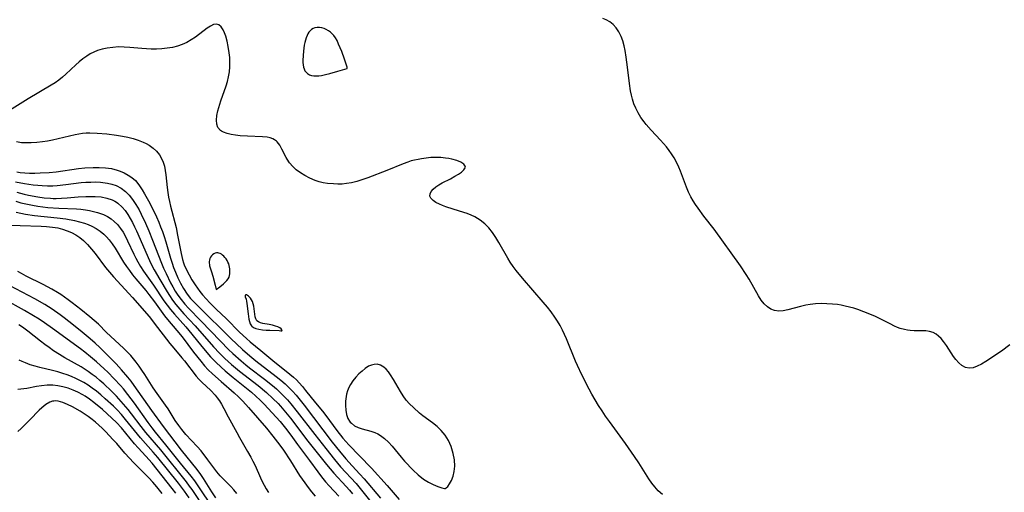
# Model space of a CAD drawing. Header units: inches. Extents: x 1073367 to 1082519, y 1569854 to 1574957.
# Tile 311 of 565: x 1080388 to 1080689, y 1572244 to 1572388. Entities that reach past the tile are written whole.
import ezdxf

# ---------------------------------------------------------------- set-up
doc = ezdxf.new("R2010")
doc.units = ezdxf.units.IN
doc.header["$MEASUREMENT"] = 0
doc.layers.add('CGG_CurvaNivelLidar_v1', color=7, linetype='Continuous', lineweight=30, true_color=0x008008)

msp = doc.modelspace()

# ---------------------------------------------------------------- linework, layer by layer
at = {"layer": 'CGG_CurvaNivelLidar_v1'}
for points in [[(1080691.0397, 1572288.7116, 74.5), (1080688.4468, 1572286.8164, 74.5), (1080683.659, 1572283.593, 74.5), (1080682.3249, 1572282.8017, 74.5), (1080681.0247, 1572282.163, 74.5), (1080679.8106, 1572281.7494, 74.5), (1080678.6329, 1572281.616, 74.5), (1080677.4662, 1572281.8433, 74.5), (1080676.3655, 1572282.4064, 74.5), (1080675.3938, 1572283.2139, 74.5), (1080674.4974, 1572284.2182, 74.5), (1080673.8065, 1572285.1467, 74.5), (1080671.623, 1572288.4895, 74.5), (1080670.7244, 1572289.7661, 74.5), (1080670.0093, 1572290.6451, 74.5), (1080669.2431, 1572291.4217, 74.5), (1080668.5213, 1572291.9882, 74.5), (1080667.5851, 1572292.498, 74.5), (1080666.4889, 1572292.8335, 74.5), (1080665.3021, 1572292.9966, 74.5), (1080664.0612, 1572293.0475, 74.5), (1080661.7558, 1572293.061, 74.5), (1080660.5735, 1572293.1238, 74.5), (1080659.7226, 1572293.2247, 74.5), (1080658.8704, 1572293.383, 74.5), (1080657.5102, 1572293.767, 74.5), (1080656.6501, 1572294.0878, 74.5), (1080655.7937, 1572294.4552, 74.5), (1080654.4052, 1572295.1217, 74.5), (1080651.5887, 1572296.5753, 74.5), (1080649.9311, 1572297.3909, 74.5), (1080648.2307, 1572298.1529, 74.5), (1080646.4267, 1572298.8631, 74.5), (1080644.5887, 1572299.5022, 74.5), (1080643.2942, 1572299.9104, 74.5), (1080641.9899, 1572300.2827, 74.5), (1080640.6761, 1572300.6104, 74.5), (1080639.5093, 1572300.8547, 74.5), (1080638.3359, 1572301.0507, 74.5), (1080636.8044, 1572301.2272, 74.5), (1080635.0812, 1572301.329, 74.5), (1080633.362, 1572301.3364, 74.5), (1080631.656, 1572301.2508, 74.5), (1080629.974, 1572301.0681, 74.5), (1080628.7194, 1572300.8585, 74.5), (1080627.0584, 1572300.4804, 74.5), (1080623.1563, 1572299.4482, 74.5), (1080621.7472, 1572299.18, 74.5), (1080620.4013, 1572299.0835, 74.5), (1080619.1337, 1572299.2376, 74.5), (1080617.9925, 1572299.6876, 74.5), (1080616.9374, 1572300.3978, 74.5), (1080615.967, 1572301.3186, 74.5), (1080615.0497, 1572302.4514, 74.5), (1080614.2036, 1572303.7216, 74.5), (1080611.3219, 1572308.7864, 74.5), (1080610.4466, 1572310.2207, 74.5), (1080608.6664, 1572312.9475, 74.5), (1080600.635, 1572324.111, 74.5), (1080597.5218, 1572328.1357, 74.5), (1080595.74, 1572330.5261, 74.5), (1080594.9554, 1572331.6745, 74.5), (1080594.2203, 1572332.8472, 74.5), (1080593.5478, 1572334.0509, 74.5), (1080592.8618, 1572335.4812, 74.5), (1080592.2521, 1572336.9478, 74.5), (1080590.4125, 1572341.8758, 74.5), (1080589.8778, 1572343.1358, 74.5), (1080589.15, 1572344.6333, 74.5), (1080588.4309, 1572345.9151, 74.5), (1080587.6413, 1572347.1571, 74.5), (1080586.8688, 1572348.2451, 74.5), (1080586.049, 1572349.3019, 74.5), (1080585.1898, 1572350.3308, 74.5), (1080584.2428, 1572351.3972, 74.5), (1080581.3943, 1572354.4577, 74.5), (1080579.8712, 1572356.1822, 74.5), (1080579.2591, 1572356.9414, 74.5), (1080578.2921, 1572358.2878, 74.5), (1080577.4307, 1572359.6991, 74.5), (1080576.6875, 1572361.1745, 74.5), (1080576.1423, 1572362.5264, 74.5), (1080575.696, 1572363.9218, 74.5), (1080575.3808, 1572365.1753, 74.5), (1080575.1239, 1572366.4515, 74.5), (1080574.7763, 1572368.7239, 74.5), (1080574.2086, 1572373.676, 74.5), (1080573.7996, 1572376.8046, 74.5), (1080573.4637, 1572378.7699, 74.5), (1080573.1374, 1572380.2684, 74.5), (1080572.7365, 1572381.7135, 74.5), (1080572.239, 1572383.0865, 74.5), (1080571.5639, 1572384.4718, 74.5), (1080570.7418, 1572385.7189, 74.5), (1080569.8386, 1572386.7291, 74.5), (1080568.81, 1572387.5685, 74.5), (1080567.6601, 1572388.2076, 74.5), (1080566.6006, 1572388.5725, 74.5)], [(1080584.8538, 1572242.9541, 75), (1080583.5928, 1572244.1101, 75), (1080582.566, 1572245.2397, 75), (1080581.6011, 1572246.4608, 75), (1080580.6771, 1572247.778, 75), (1080577.6115, 1572252.6453, 75), (1080576.3466, 1572254.5733, 75), (1080573.5738, 1572258.5292, 75), (1080568.6375, 1572265.2939, 75), (1080567.4983, 1572266.9105, 75), (1080566.3927, 1572268.5489, 75), (1080565.3259, 1572270.2109, 75), (1080564.3007, 1572271.9054, 75), (1080563.3229, 1572273.626, 75), (1080562.492, 1572275.1767, 75), (1080560.2396, 1572279.5695, 75), (1080558.8594, 1572282.426, 75), (1080558.2858, 1572283.7057, 75), (1080555.4871, 1572290.5641, 75), (1080554.9085, 1572291.9073, 75), (1080554.2944, 1572293.2306, 75), (1080553.5892, 1572294.6056, 75), (1080552.8246, 1572295.9459, 75), (1080551.9964, 1572297.2467, 75), (1080550.8787, 1572298.8012, 75), (1080549.6847, 1572300.3064, 75), (1080548.4412, 1572301.7803, 75), (1080542.0423, 1572309.1584, 75), (1080540.1622, 1572311.4748, 75), (1080539.2792, 1572312.6694, 75), (1080538.3484, 1572314.0595, 75), (1080537.6402, 1572315.2119, 75), (1080534.8649, 1572320.0578, 75), (1080533.9271, 1572321.6053, 75), (1080532.9297, 1572323.0882, 75), (1080531.8125, 1572324.507, 75), (1080530.567, 1572325.784, 75), (1080529.1226, 1572326.9135, 75), (1080527.5379, 1572327.8564, 75), (1080526.3832, 1572328.4025, 75), (1080525.1912, 1572328.8825, 75), (1080522.8778, 1572329.6747, 75), (1080518.6534, 1572331.0121, 75), (1080517.6569, 1572331.3765, 75), (1080516.7282, 1572331.7637, 75), (1080515.6367, 1572332.3174, 75), (1080514.7432, 1572332.9202, 75), (1080514.1068, 1572333.5734, 75), (1080513.8013, 1572334.2802, 75), (1080513.8651, 1572334.9753, 75), (1080514.2192, 1572335.6922, 75), (1080514.8108, 1572336.4039, 75), (1080515.5978, 1572337.0828, 75), (1080516.5224, 1572337.6972, 75), (1080517.5525, 1572338.2759, 75), (1080520.0694, 1572339.574, 75), (1080521.4455, 1572340.3195, 75), (1080522.5154, 1572340.962, 75), (1080523.4353, 1572341.6044, 75), (1080524.1433, 1572342.2375, 75), (1080524.5655, 1572342.8505, 75), (1080524.6379, 1572343.1071, 75), (1080524.6146, 1572343.4308, 75), (1080524.1486, 1572344.0659, 75), (1080523.2382, 1572344.6279, 75), (1080522.0046, 1572345.1197, 75), (1080520.5408, 1572345.5367, 75), (1080519.5962, 1572345.7422, 75), (1080518.6054, 1572345.9069, 75), (1080517.1053, 1572346.0549, 75), (1080515.5517, 1572346.0902, 75), (1080514.131, 1572346.0244, 75), (1080512.6967, 1572345.882, 75), (1080511.258, 1572345.6794, 75), (1080510.1757, 1572345.4921, 75), (1080509.0994, 1572345.265, 75), (1080508.0718, 1572344.9977, 75), (1080507.0559, 1572344.682, 75), (1080505.5858, 1572344.1394, 75), (1080500.5867, 1572342.0597, 75), (1080494.8021, 1572339.8374, 75), (1080492.9813, 1572339.1863, 75), (1080491.4243, 1572338.7123, 75), (1080489.8514, 1572338.3311, 75), (1080488.2652, 1572338.0647, 75), (1080486.9461, 1572337.946, 75), (1080485.6243, 1572337.9126, 75), (1080484.305, 1572337.955, 75), (1080482.4913, 1572338.1345, 75), (1080481.2256, 1572338.3567, 75), (1080479.9819, 1572338.6593, 75), (1080478.7671, 1572339.0431, 75), (1080477.1112, 1572339.7239, 75), (1080475.5381, 1572340.5442, 75), (1080474.2102, 1572341.3821, 75), (1080472.9782, 1572342.3085, 75), (1080471.865, 1572343.3221, 75), (1080470.9007, 1572344.427, 75), (1080470.66, 1572344.7566, 75), (1080469.8798, 1572346.0304, 75), (1080468.5912, 1572348.6132, 75), (1080467.9305, 1572349.7941, 75), (1080467.157, 1572350.8085, 75), (1080466.8731, 1572351.0848, 75), (1080466.3553, 1572351.4797, 75), (1080465.8492, 1572351.7572, 75), (1080464.9929, 1572352.0655, 75), (1080464.0554, 1572352.2612, 75), (1080462.6356, 1572352.4054, 75), (1080458.1042, 1572352.5782, 75), (1080455.8448, 1572352.7324, 75), (1080454.4231, 1572352.8793, 75), (1080453.0659, 1572353.0884, 75), (1080451.8077, 1572353.3858, 75), (1080450.6899, 1572353.8025, 75), (1080450.1504, 1572354.0972, 75), (1080449.7867, 1572354.3551, 75), (1080449.0412, 1572355.1981, 75), (1080448.6524, 1572356.2911, 75), (1080448.5729, 1572357.5344, 75), (1080448.7166, 1572358.9068, 75), (1080449.0288, 1572360.3691, 75), (1080449.2902, 1572361.3202, 75), (1080449.9416, 1572363.4215, 75), (1080451.5317, 1572367.9556, 75), (1080451.9341, 1572369.2955, 75), (1080452.2766, 1572370.7792, 75), (1080452.5158, 1572372.2849, 75), (1080452.6506, 1572373.8011, 75), (1080452.6803, 1572375.2373, 75), (1080452.624, 1572376.6626, 75), (1080452.4913, 1572378.0662, 75), (1080452.1881, 1572380.0115, 75), (1080451.8426, 1572381.6374, 75), (1080451.4362, 1572383.1469, 75), (1080451.068, 1572384.2264, 75), (1080450.6329, 1572385.1698, 75), (1080450.0331, 1572386.025, 75), (1080449.3342, 1572386.6087, 75), (1080448.5587, 1572386.8584, 75), (1080447.6948, 1572386.7191, 75), (1080446.7651, 1572386.2607, 75), (1080445.7619, 1572385.5862, 75), (1080442.1921, 1572382.9317, 75), (1080440.8507, 1572382.0331, 75), (1080439.4981, 1572381.2523, 75), (1080438.0725, 1572380.5915, 75), (1080436.6176, 1572380.0967, 75), (1080435.1058, 1572379.732, 75), (1080433.5521, 1572379.4767, 75), (1080431.8669, 1572379.3084, 75), (1080430.256, 1572379.236, 75), (1080428.6343, 1572379.2399, 75), (1080427.1995, 1572379.3012, 75), (1080425.7654, 1572379.4031, 75), (1080422.0878, 1572379.7423, 75), (1080420.3407, 1572379.857, 75), (1080418.6093, 1572379.8783, 75), (1080416.8642, 1572379.7683, 75), (1080415.1509, 1572379.535, 75), (1080413.6716, 1572379.2302, 75), (1080412.2383, 1572378.8, 75), (1080411.0999, 1572378.3266, 75), (1080409.9991, 1572377.7548, 75), (1080408.9335, 1572377.0995, 75), (1080407.7588, 1572376.2655, 75), (1080406.6258, 1572375.3548, 75), (1080405.6192, 1572374.4642, 75), (1080402.5669, 1572371.5882, 75), (1080401.4961, 1572370.649, 75), (1080400.3943, 1572369.7742, 75), (1080399.2493, 1572368.95, 75), (1080398.0677, 1572368.1731, 75), (1080391.0683, 1572363.9969, 75), (1080384.504, 1572359.8863, 75)], [(1080387.5152, 1572350.9643, 75), (1080389.0132, 1572350.6882, 75), (1080390.4615, 1572350.6125, 75), (1080391.9603, 1572350.6618, 75), (1080393.6526, 1572350.7793, 75), (1080395.3872, 1572350.9695, 75), (1080396.9164, 1572351.2119, 75), (1080398.4508, 1572351.5146, 75), (1080405.3473, 1572353.0497, 75), (1080407.6849, 1572353.493, 75), (1080408.7879, 1572353.6231, 75), (1080409.8935, 1572353.6479, 75), (1080412.1056, 1572353.5356, 75), (1080415.0231, 1572353.278, 75), (1080418.0511, 1572352.8927, 75), (1080419.9027, 1572352.5796, 75), (1080421.5314, 1572352.2489, 75), (1080423.1341, 1572351.857, 75), (1080424.6913, 1572351.3821, 75), (1080426.1796, 1572350.796, 75), (1080427.1264, 1572350.3262, 75), (1080428.0261, 1572349.7963, 75), (1080429.2133, 1572348.9465, 75), (1080430.2709, 1572347.9805, 75), (1080431.1661, 1572346.8879, 75), (1080431.8037, 1572345.7982, 75), (1080432.3002, 1572344.6179, 75), (1080432.6712, 1572343.3674, 75), (1080432.9311, 1572342.0725, 75), (1080433.1185, 1572340.738, 75), (1080433.542, 1572336.8384, 75), (1080433.7214, 1572335.3678, 75), (1080433.9516, 1572333.8987, 75), (1080434.2253, 1572332.5542, 75), (1080434.5443, 1572331.2131, 75), (1080436.2183, 1572324.5964, 75), (1080436.7091, 1572322.3373, 75), (1080437.7647, 1572316.6857, 75), (1080438.2177, 1572314.8512, 75), (1080438.5326, 1572313.8338, 75), (1080438.749, 1572313.223, 75), (1080439.3849, 1572311.6966, 75), (1080440.1861, 1572310.134, 75), (1080441.0858, 1572308.62, 75), (1080442.0506, 1572307.1409, 75), (1080443.5399, 1572305.0454, 75), (1080444.3391, 1572304.039, 75), (1080445.4329, 1572302.8012, 75), (1080446.5815, 1572301.6055, 75), (1080448.5239, 1572299.6995, 75), (1080451.6651, 1572296.7331, 75), (1080455.6034, 1572292.6641, 75), (1080457.7232, 1572290.6677, 75), (1080458.8395, 1572289.6987, 75), (1080462.1311, 1572287.0365, 75), (1080465.8061, 1572283.9175, 75), (1080470.9796, 1572279.7991, 75), (1080472.1334, 1572278.8182, 75), (1080473.0136, 1572277.9985, 75), (1080473.8657, 1572277.1041, 75), (1080474.8577, 1572275.9615, 75), (1080475.8253, 1572274.7769, 75), (1080478.8135, 1572271.034, 75), (1080480.9296, 1572268.4522, 75), (1080481.957, 1572267.138, 75), (1080485.3259, 1572262.4963, 75), (1080487.1637, 1572260.186, 75), (1080488.0738, 1572259.1251, 75), (1080489.0134, 1572258.0969, 75), (1080492.2633, 1572254.7863, 75), (1080495.935, 1572250.9523, 75), (1080500.7116, 1572245.7175, 75), (1080504.3995, 1572241.4387, 75)], [(1080387.6048, 1572341.6355, 74.5), (1080388.6223, 1572341.5015, 74.5), (1080390.0388, 1572341.368, 74.5), (1080391.4609, 1572341.2955, 74.5), (1080393.0681, 1572341.2832, 74.5), (1080394.679, 1572341.3297, 74.5), (1080397.4248, 1572341.5029, 74.5), (1080399.5784, 1572341.7194, 74.5), (1080406.3916, 1572342.6504, 74.5), (1080408.3175, 1572342.8581, 74.5), (1080410.8883, 1572343.0054, 74.5), (1080412.7789, 1572343.0024, 74.5), (1080414.639, 1572342.8901, 74.5), (1080416.4525, 1572342.6452, 74.5), (1080418.1982, 1572342.2323, 74.5), (1080419.1066, 1572341.9246, 74.5), (1080420.4009, 1572341.3658, 74.5), (1080421.6231, 1572340.6899, 74.5), (1080422.758, 1572339.8956, 74.5), (1080423.786, 1572338.9748, 74.5), (1080424.8948, 1572337.6568, 74.5), (1080425.8823, 1572336.1902, 74.5), (1080426.6247, 1572334.9528, 74.5), (1080427.809, 1572332.8009, 74.5), (1080428.7838, 1572330.9067, 74.5), (1080430.2619, 1572327.8607, 74.5), (1080430.9503, 1572326.3053, 74.5), (1080431.5237, 1572324.8854, 74.5), (1080432.0516, 1572323.4458, 74.5), (1080432.5712, 1572321.875, 74.5), (1080433.0519, 1572320.2913, 74.5), (1080434.4923, 1572315.283, 74.5), (1080434.9894, 1572313.7457, 74.5), (1080435.4913, 1572312.3637, 74.5), (1080436.0328, 1572311.0022, 74.5), (1080436.7729, 1572309.2893, 74.5), (1080437.5767, 1572307.6199, 74.5), (1080438.465, 1572306.0108, 74.5), (1080439.62, 1572304.2726, 74.5), (1080440.6903, 1572302.9535, 74.5), (1080441.8496, 1572301.6978, 74.5), (1080443.0641, 1572300.4769, 74.5), (1080452.9326, 1572290.7003, 74.5), (1080456.5104, 1572287.3019, 74.5), (1080458.7556, 1572285.3249, 74.5), (1080460.5654, 1572283.8387, 74.5), (1080466.7834, 1572279.0819, 74.5), (1080468.2824, 1572277.8788, 74.5), (1080469.5273, 1572276.8209, 74.5), (1080470.7199, 1572275.7133, 74.5), (1080471.8533, 1572274.5295, 74.5), (1080472.9361, 1572273.2914, 74.5), (1080475.3318, 1572270.3215, 74.5), (1080483.959, 1572258.9601, 74.5), (1080486.1679, 1572256.1521, 74.5), (1080488.1189, 1572253.8119, 74.5), (1080489.9914, 1572251.7388, 74.5), (1080492.405, 1572249.1574, 74.5), (1080493.7148, 1572247.7078, 74.5), (1080498.716, 1572241.8301, 74.5)], [(1080387.2125, 1572338.5714, 74), (1080389.9484, 1572338.063, 74), (1080392.5709, 1572337.7111, 74), (1080393.9659, 1572337.5684, 74), (1080395.3632, 1572337.4659, 74), (1080396.9726, 1572337.4134, 74), (1080398.5834, 1572337.438, 74), (1080399.8996, 1572337.5178, 74), (1080402.5297, 1572337.7904, 74), (1080407.2395, 1572338.3659, 74), (1080408.693, 1572338.4909, 74), (1080410.1936, 1572338.5617, 74), (1080411.6799, 1572338.5654, 74), (1080413.1441, 1572338.4948, 74), (1080413.8282, 1572338.4322, 74), (1080415.2427, 1572338.2292, 74), (1080416.6083, 1572337.9137, 74), (1080417.9098, 1572337.4602, 74), (1080419.4235, 1572336.6672, 74), (1080420.7957, 1572335.6378, 74), (1080421.9225, 1572334.5018, 74), (1080422.9414, 1572333.2222, 74), (1080423.9648, 1572331.691, 74), (1080424.9087, 1572330.0643, 74), (1080425.6054, 1572328.7366, 74), (1080426.9072, 1572325.9904, 74), (1080427.9184, 1572323.6367, 74), (1080429.0646, 1572320.7532, 74), (1080431.7365, 1572313.7653, 74), (1080432.4282, 1572312.1495, 74), (1080433.163, 1572310.5569, 74), (1080434.5642, 1572307.7509, 74), (1080435.2655, 1572306.4599, 74), (1080436.0057, 1572305.197, 74), (1080436.7947, 1572303.9697, 74), (1080437.7549, 1572302.6407, 74), (1080438.9177, 1572301.2315, 74), (1080440.0784, 1572299.9603, 74), (1080443.8365, 1572296.1004, 74), (1080449.7779, 1572289.8221, 74), (1080452.288, 1572287.3113, 74), (1080453.5279, 1572286.1234, 74), (1080456.0725, 1572283.8219, 74), (1080457.5287, 1572282.6039, 74), (1080458.6737, 1572281.6935, 74), (1080463.2286, 1572278.2174, 74), (1080465.6721, 1572276.2663, 74), (1080466.884, 1572275.2322, 74), (1080468.0593, 1572274.1627, 74), (1080469.1777, 1572273.0562, 74), (1080470.2822, 1572271.8665, 74), (1080471.3497, 1572270.638, 74), (1080473.2716, 1572268.2713, 74), (1080478.5844, 1572261.2977, 74), (1080481.9565, 1572256.9786, 74), (1080484.6048, 1572253.6617, 74), (1080486.4728, 1572251.4545, 74), (1080491.2304, 1572246.2617, 74), (1080492.4755, 1572244.7994, 74), (1080495.7558, 1572240.6929, 74)], [(1080387.6222, 1572335.4322, 73.5), (1080389.7752, 1572334.8795, 73.5), (1080391.1683, 1572334.562, 73.5), (1080393.9715, 1572334.0272, 73.5), (1080395.8983, 1572333.7622, 73.5), (1080397.8337, 1572333.5983, 73.5), (1080398.6504, 1572333.5643, 73.5), (1080399.5469, 1572333.5515, 73.5), (1080401.2703, 1572333.5929, 73.5), (1080402.9918, 1572333.6978, 73.5), (1080406.2828, 1572333.9773, 73.5), (1080408.6525, 1572334.1377, 73.5), (1080409.6125, 1572334.1658, 73.5), (1080411.4996, 1572334.137, 73.5), (1080413.3322, 1572333.9762, 73.5), (1080415.0834, 1572333.6497, 73.5), (1080416.7182, 1572333.1082, 73.5), (1080417.4893, 1572332.7302, 73.5), (1080418.0143, 1572332.4086, 73.5), (1080418.4757, 1572332.0754, 73.5), (1080419.727, 1572330.9151, 73.5), (1080420.6357, 1572329.8261, 73.5), (1080421.474, 1572328.6323, 73.5), (1080422.2543, 1572327.357, 73.5), (1080422.9212, 1572326.1427, 73.5), (1080423.5538, 1572324.8874, 73.5), (1080424.1568, 1572323.5999, 73.5), (1080427.373, 1572316.1406, 73.5), (1080428.4397, 1572313.8809, 73.5), (1080429.5837, 1572311.6765, 73.5), (1080431.2421, 1572308.6935, 73.5), (1080433.466, 1572304.9273, 73.5), (1080434.1813, 1572303.805, 73.5), (1080435.1321, 1572302.4176, 73.5), (1080436.1414, 1572301.0767, 73.5), (1080437.3405, 1572299.642, 73.5), (1080438.5964, 1572298.2536, 73.5), (1080442.0847, 1572294.5236, 73.5), (1080447.63, 1572288.1754, 73.5), (1080449.51, 1572286.1803, 73.5), (1080451.1516, 1572284.5566, 73.5), (1080453.1624, 1572282.7154, 73.5), (1080455.6025, 1572280.6716, 73.5), (1080461.3046, 1572276.2783, 73.5), (1080463.8485, 1572274.1799, 73.5), (1080465.8426, 1572272.3404, 73.5), (1080467.3827, 1572270.7784, 73.5), (1080468.1503, 1572269.9551, 73.5), (1080469.2104, 1572268.7533, 73.5), (1080471.2412, 1572266.265, 73.5), (1080476.5289, 1572259.2794, 73.5), (1080482.2133, 1572252.1464, 73.5), (1080484.47, 1572249.4539, 73.5), (1080488.1682, 1572245.4343, 73.5), (1080489.2091, 1572244.2573, 73.5), (1080490.1661, 1572243.1103, 73.5)], [(1080387.2519, 1572332.6751, 73), (1080388.788, 1572332.2373, 73), (1080389.8181, 1572331.982, 73), (1080392.3997, 1572331.4438, 73), (1080393.9553, 1572331.1796, 73), (1080395.521, 1572330.9612, 73), (1080397.0837, 1572330.7923, 73), (1080400.3727, 1572330.5621, 73), (1080405.7981, 1572330.3339, 73), (1080407.1652, 1572330.218, 73), (1080408.5159, 1572330.0493, 73), (1080409.789, 1572329.832, 73), (1080411.0369, 1572329.559, 73), (1080412.254, 1572329.2292, 73), (1080413.1845, 1572328.9261, 73), (1080414.0861, 1572328.5747, 73), (1080415.2577, 1572328.003, 73), (1080416.3547, 1572327.3199, 73), (1080417.3638, 1572326.5209, 73), (1080418.3536, 1572325.5125, 73), (1080419.2391, 1572324.3853, 73), (1080420.0334, 1572323.1695, 73), (1080420.7595, 1572321.8752, 73), (1080421.4353, 1572320.5294, 73), (1080423.3304, 1572316.4866, 73), (1080423.9233, 1572315.3011, 73), (1080424.5518, 1572314.1327, 73), (1080425.4063, 1572312.6914, 73), (1080426.3194, 1572311.2841, 73), (1080429.2884, 1572307.0166, 73), (1080432.5391, 1572302.2338, 73), (1080433.5349, 1572300.8635, 73), (1080434.5713, 1572299.5261, 73), (1080435.7814, 1572298.082, 73), (1080439.1971, 1572294.2454, 73), (1080440.1792, 1572293.0981, 73), (1080443.7288, 1572288.6884, 73), (1080445.655, 1572286.3888, 73), (1080446.8004, 1572285.0989, 73), (1080448.407, 1572283.4079, 73), (1080450.0089, 1572281.8721, 73), (1080451.2059, 1572280.7976, 73), (1080453.6716, 1572278.7249, 73), (1080458.2727, 1572275.0708, 73), (1080459.2704, 1572274.2385, 73), (1080460.6413, 1572273.0244, 73), (1080461.9014, 1572271.8175, 73), (1080463.1287, 1572270.5765, 73), (1080466.8643, 1572266.6407, 73), (1080468.0812, 1572265.262, 73), (1080469.703, 1572263.248, 73), (1080471.2821, 1572261.103, 73), (1080473.3331, 1572258.2192, 73), (1080476.9915, 1572253.3314, 73), (1080479.5163, 1572249.8905, 73), (1080480.6855, 1572248.3425, 73), (1080481.9038, 1572246.8425, 73), (1080483.0141, 1572245.5975, 73), (1080485.987, 1572242.4313, 73)], [(1080387.4049, 1572329.3386, 72.5), (1080388.7855, 1572329.0103, 72.5), (1080390.1769, 1572328.7401, 72.5), (1080392.9984, 1572328.3349, 72.5), (1080399.9345, 1572327.6296, 72.5), (1080402.5758, 1572327.2804, 72.5), (1080405.1804, 1572326.794, 72.5), (1080406.7442, 1572326.4227, 72.5), (1080408.2682, 1572325.9735, 72.5), (1080409.4128, 1572325.5537, 72.5), (1080410.5178, 1572325.0608, 72.5), (1080411.7938, 1572324.3565, 72.5), (1080412.9947, 1572323.5384, 72.5), (1080414.1117, 1572322.6088, 72.5), (1080414.9533, 1572321.7703, 72.5), (1080415.7395, 1572320.8686, 72.5), (1080416.698, 1572319.6111, 72.5), (1080417.5964, 1572318.2896, 72.5), (1080420.206, 1572314.0715, 72.5), (1080421.08, 1572312.7578, 72.5), (1080421.9971, 1572311.468, 72.5), (1080422.9517, 1572310.202, 72.5), (1080423.9393, 1572308.9603, 72.5), (1080426.9709, 1572305.3597, 72.5), (1080427.9585, 1572304.1448, 72.5), (1080429.6207, 1572301.9313, 72.5), (1080431.6783, 1572299.0475, 72.5), (1080432.738, 1572297.6357, 72.5), (1080433.6592, 1572296.4943, 72.5), (1080436.504, 1572293.1347, 72.5), (1080438.0472, 1572291.2112, 72.5), (1080441.5587, 1572286.4944, 72.5), (1080443.7654, 1572283.6948, 72.5), (1080444.8982, 1572282.3621, 72.5), (1080446.0817, 1572281.081, 72.5), (1080447.3351, 1572279.8625, 72.5), (1080449.9693, 1572277.5305, 72.5), (1080454.0337, 1572274.0507, 72.5), (1080455.3344, 1572272.8315, 72.5), (1080456.6227, 1572271.4967, 72.5), (1080458.3459, 1572269.593, 72.5), (1080463.8132, 1572263.2633, 72.5), (1080465.8079, 1572260.8184, 72.5), (1080467.9852, 1572257.997, 72.5), (1080469.0236, 1572256.5157, 72.5), (1080471.1658, 1572253.2675, 72.5), (1080473.9713, 1572248.8034, 72.5), (1080475.5655, 1572246.4679, 72.5), (1080476.5754, 1572245.0877, 72.5), (1080477.6207, 1572243.7351, 72.5), (1080478.7228, 1572242.3961, 72.5)], [(1080381.8997, 1572325.4726, 72), (1080388.6213, 1572325.2345, 72), (1080394.98, 1572325.0991, 72), (1080396.6794, 1572324.9935, 72), (1080398.4603, 1572324.7928, 72), (1080400.0515, 1572324.511, 72), (1080401.5153, 1572324.1422, 72), (1080402.9344, 1572323.669, 72), (1080404.2983, 1572323.0854, 72), (1080405.5933, 1572322.3791, 72), (1080406.7781, 1572321.5643, 72), (1080407.9081, 1572320.6314, 72), (1080409.1712, 1572319.3916, 72), (1080410.3581, 1572318.0495, 72), (1080411.4901, 1572316.6373, 72), (1080414.6764, 1572312.4006, 72), (1080415.8761, 1572310.9311, 72), (1080417.1363, 1572309.5343, 72), (1080421.8306, 1572304.497, 72), (1080422.9552, 1572303.2419, 72), (1080428.0001, 1572297.3629, 72), (1080430.5932, 1572294.0648, 72), (1080433.2572, 1572290.4877, 72), (1080434.2944, 1572289.1422, 72), (1080435.5182, 1572287.6758, 72), (1080438.007, 1572284.7918, 72), (1080438.7563, 1572283.8711, 72), (1080442.3893, 1572279.165, 72), (1080443.209, 1572278.2232, 72), (1080444.0907, 1572277.3284, 72), (1080446.8602, 1572274.7312, 72), (1080448.1916, 1572273.31, 72), (1080448.8305, 1572272.5211, 72), (1080449.508, 1572271.5625, 72), (1080450.1285, 1572270.5583, 72), (1080450.8243, 1572269.2895, 72), (1080452.157, 1572266.6754, 72), (1080454.7601, 1572261.9088, 72), (1080455.5998, 1572260.4038, 72), (1080458.1029, 1572256.1281, 72), (1080459.0792, 1572254.3582, 72), (1080459.7105, 1572253.1482, 72), (1080460.3532, 1572251.8106, 72), (1080461.9876, 1572248.0573, 72), (1080462.5459, 1572246.8796, 72), (1080463.1448, 1572245.7673, 72), (1080463.795, 1572244.6775, 72), (1080464.4833, 1572243.6044, 72)], [(1080454.7657, 1572243.254, 72), (1080453.8802, 1572244.348, 72), (1080452.9324, 1572245.4152, 72), (1080449.6692, 1572248.7031, 72), (1080448.7318, 1572249.8279, 72), (1080445.9812, 1572253.5455, 72), (1080443.8527, 1572256.2975, 72), (1080442.7184, 1572257.6227, 72), (1080439.2388, 1572261.2673, 72), (1080437.9414, 1572262.8179, 72), (1080437.0431, 1572264.0106, 72), (1080436.0052, 1572265.5444, 72), (1080433.7832, 1572269.1107, 72), (1080432.9684, 1572270.3023, 72), (1080430.4105, 1572273.8081, 72), (1080429.1856, 1572275.5898, 72), (1080426.6532, 1572279.6652, 72), (1080425.7754, 1572281.0166, 72), (1080424.9262, 1572282.216, 72), (1080424.0372, 1572283.3888, 72), (1080422.3582, 1572285.4328, 72), (1080421.4662, 1572286.4052, 72), (1080420.1518, 1572287.696, 72), (1080415.0105, 1572292.5541, 72), (1080412.4834, 1572295.0165, 72), (1080411.2126, 1572296.2132, 72), (1080409.9013, 1572297.3464, 72), (1080407.133, 1572299.5784, 72), (1080404.4751, 1572301.6265, 72), (1080403.2426, 1572302.5376, 72), (1080401.0208, 1572304.1105, 72), (1080400.0221, 1572304.7626, 72), (1080398.2473, 1572305.7934, 72), (1080395.5734, 1572307.1834, 72), (1080390.374, 1572309.7561, 72), (1080388.9527, 1572310.5188, 72), (1080387.8289, 1572311.1725, 72)], [(1080448.4199, 1572241.9358, 72.5), (1080447.1726, 1572243.7376, 72.5), (1080444.5737, 1572247.8431, 72.5), (1080443.7748, 1572249.0526, 72.5), (1080442.6467, 1572250.6001, 72.5), (1080437.9104, 1572256.5537, 72.5), (1080432.4133, 1572263.7566, 72.5), (1080428.8551, 1572268.5957, 72.5), (1080423.4671, 1572276.2995, 72.5), (1080422.4857, 1572277.6131, 72.5), (1080421.5312, 1572278.8053, 72.5), (1080419.5255, 1572281.1177, 72.5), (1080417.8795, 1572282.8979, 72.5), (1080415.0897, 1572285.7903, 72.5), (1080412.9234, 1572287.9225, 72.5), (1080411.4688, 1572289.2745, 72.5), (1080409.9851, 1572290.5952, 72.5), (1080407.5846, 1572292.6279, 72.5), (1080404.9271, 1572294.7952, 72.5), (1080402.0533, 1572297.0414, 72.5), (1080400.8449, 1572297.9366, 72.5), (1080398.3785, 1572299.654, 72.5), (1080396.157, 1572301.06, 72.5), (1080393.0707, 1572302.8143, 72.5), (1080385.2964, 1572306.9305, 72.5)], [(1080446.9425, 1572239.7059, 73), (1080443.6213, 1572244.6924, 73), (1080441.9527, 1572247.1059, 73), (1080440.8624, 1572248.5403, 73), (1080437.5924, 1572252.5671, 73), (1080433.1425, 1572258.1731, 73), (1080429.9673, 1572262.0204, 73), (1080428.932, 1572263.3195, 73), (1080427.704, 1572264.9523, 73), (1080423.502, 1572270.8718, 73), (1080421.5208, 1572273.494, 73), (1080420.1364, 1572275.2321, 73), (1080419.2432, 1572276.2821, 73), (1080417.3551, 1572278.3456, 73), (1080415.3558, 1572280.36, 73), (1080414.2205, 1572281.4391, 73), (1080411.8983, 1572283.5435, 73), (1080410.1185, 1572285.0793, 73), (1080408.3273, 1572286.5261, 73), (1080407.019, 1572287.5193, 73), (1080398.4794, 1572293.7662, 73), (1080396.022, 1572295.4757, 73), (1080394.3694, 1572296.5761, 73), (1080392.6953, 1572297.6417, 73), (1080389.9377, 1572299.2821, 73), (1080383.6863, 1572302.7569, 73)], [(1080445.3188, 1572238.1752, 73.5), (1080441.1502, 1572244.4381, 73.5), (1080440.3789, 1572245.523, 73.5), (1080439.3929, 1572246.8265, 73.5), (1080431.5521, 1572256.5875, 73.5), (1080426.9982, 1572261.9388, 73.5), (1080425.5611, 1572263.7532, 73.5), (1080422.5712, 1572267.6563, 73.5), (1080421.5436, 1572268.9408, 73.5), (1080419.4145, 1572271.4483, 73.5), (1080417.9776, 1572273.0175, 73.5), (1080416.4597, 1572274.5734, 73.5), (1080414.1217, 1572276.792, 73.5), (1080412.9125, 1572277.8521, 73.5), (1080411.7654, 1572278.7983, 73.5), (1080410.5917, 1572279.7071, 73.5), (1080409.3904, 1572280.5746, 73.5), (1080408.159, 1572281.3951, 73.5), (1080407.1898, 1572281.9915, 73.5), (1080402.2587, 1572284.7776, 73.5), (1080400.5711, 1572285.7859, 73.5), (1080398.7847, 1572286.9383, 73.5), (1080397.4228, 1572287.8726, 73.5), (1080396.0878, 1572288.8393, 73.5), (1080394.7851, 1572289.841, 73.5), (1080390.9238, 1572292.9711, 73.5), (1080389.2688, 1572294.1529, 73.5), (1080388.153, 1572294.8681, 73.5)], [(1080440.2045, 1572241.9509, 74), (1080438.8095, 1572243.9466, 74), (1080436.9304, 1572246.3851, 74), (1080430.6166, 1572254.2134, 74), (1080429.1941, 1572255.8909, 74), (1080425.3215, 1572260.2845, 74), (1080421.7205, 1572264.7719, 74), (1080420.7943, 1572265.9044, 74), (1080419.5157, 1572267.384, 74), (1080418.184, 1572268.8132, 74), (1080417.0641, 1572269.9286, 74), (1080414.5698, 1572272.257, 74), (1080413.1973, 1572273.4655, 74), (1080411.9269, 1572274.5193, 74), (1080410.6225, 1572275.5214, 74), (1080409.3773, 1572276.3896, 74), (1080408.0913, 1572277.1887, 74), (1080406.8589, 1572277.8597, 74), (1080405.5936, 1572278.4677, 74), (1080404.3013, 1572279.0186, 74), (1080402.9831, 1572279.5185, 74), (1080401.6486, 1572279.9721, 74), (1080400.076, 1572280.4496, 74), (1080398.4943, 1572280.8719, 74), (1080394.6241, 1572281.7997, 74), (1080393.124, 1572282.2102, 74), (1080391.6551, 1572282.6675, 74), (1080390.2291, 1572283.1851, 74), (1080389.2242, 1572283.6141, 74), (1080388.3033, 1572284.0832, 74)], [(1080436.1787, 1572243.3021, 74.5), (1080435.0386, 1572244.7695, 74.5), (1080428.9359, 1572252.4871, 74.5), (1080427.0045, 1572254.694, 74.5), (1080424.6674, 1572257.2125, 74.5), (1080423.5278, 1572258.4937, 74.5), (1080419.5096, 1572263.3657, 74.5), (1080418.0216, 1572264.9905, 74.5), (1080416.6366, 1572266.3453, 74.5), (1080415.1986, 1572267.6482, 74.5), (1080413.7304, 1572268.9182, 74.5), (1080411.1347, 1572271.0588, 74.5), (1080409.8021, 1572272.0638, 74.5), (1080408.431, 1572272.9945, 74.5), (1080407.6945, 1572273.4421, 74.5), (1080406.2373, 1572274.2236, 74.5), (1080404.74, 1572274.9014, 74.5), (1080403.2119, 1572275.4726, 74.5), (1080401.6603, 1572275.9268, 74.5), (1080400.12, 1572276.2428, 74.5), (1080398.5704, 1572276.4123, 74.5), (1080396.8421, 1572276.4131, 74.5), (1080395.1284, 1572276.2424, 74.5), (1080393.6022, 1572275.9737, 74.5), (1080390.6044, 1572275.3625, 74.5), (1080388.7817, 1572275.1263, 74.5), (1080387.8708, 1572275.102, 74.5)], [(1080431.9992, 1572243.2098, 75), (1080430.318, 1572245.3072, 75), (1080429.1449, 1572246.6822, 75), (1080427.9264, 1572248.0078, 75), (1080425.3271, 1572250.5607, 75), (1080423.3578, 1572252.6053, 75), (1080420.5885, 1572255.6358, 75), (1080418.0806, 1572258.5567, 75), (1080416.9506, 1572259.7999, 75), (1080414.7506, 1572262.1383, 75), (1080413.6727, 1572263.223, 75), (1080412.661, 1572264.1537, 75), (1080411.6147, 1572265.0444, 75), (1080410.5452, 1572265.9016, 75), (1080409.3631, 1572266.7985, 75), (1080408.1608, 1572267.6406, 75), (1080406.967, 1572268.3938, 75), (1080404.5821, 1572269.7402, 75), (1080403.1031, 1572270.5085, 75), (1080401.663, 1572271.1323, 75), (1080400.2479, 1572271.5102, 75), (1080399.2832, 1572271.5681, 75), (1080398.8819, 1572271.5345, 75), (1080398.4404, 1572271.4538, 75), (1080397.6619, 1572271.194, 75), (1080396.4183, 1572270.4717, 75), (1080395.227, 1572269.4835, 75), (1080394.4461, 1572268.7275, 75), (1080391.5246, 1572265.7634, 75), (1080388.8859, 1572263.1558, 75), (1080387.9139, 1572262.246, 75)]]:
    msp.add_polyline3d(points, dxfattribs=at)
for points in [[(1080488.5, 1572373.301, 75), (1080488.5074, 1572373.4396, 75), (1080488.4669, 1572373.6552, 75), (1080488.3066, 1572374.2738, 75), (1080487.7015, 1572376.1394, 75), (1080486.8445, 1572378.4598, 75), (1080485.9023, 1572380.7828, 75), (1080485.4389, 1572381.8133, 75), (1080484.9834, 1572382.6617, 75), (1080484.4711, 1572383.3987, 75), (1080483.963, 1572383.9498, 75), (1080483.3964, 1572384.4374, 75), (1080482.7862, 1572384.8642, 75), (1080482.1441, 1572385.2275, 75), (1080481.4797, 1572385.52, 75), (1080480.8006, 1572385.7289, 75), (1080480.0746, 1572385.843, 75), (1080479.3579, 1572385.8404, 75), (1080478.669, 1572385.7101, 75), (1080478.1326, 1572385.4959, 75), (1080477.6368, 1572385.1917, 75), (1080477.191, 1572384.8044, 75), (1080476.8357, 1572384.384, 75), (1080476.5255, 1572383.9096, 75), (1080476.2563, 1572383.3914, 75), (1080475.9782, 1572382.7119, 75), (1080475.7482, 1572381.9929, 75), (1080475.5598, 1572381.2454, 75), (1080475.41, 1572380.4775, 75), (1080475.1775, 1572378.5506, 75), (1080475.0057, 1572375.8708, 75), (1080474.9912, 1572375.1296, 75), (1080475.0249, 1572374.417, 75), (1080475.1342, 1572373.7416, 75), (1080475.3252, 1572373.1574, 75), (1080475.5994, 1572372.623, 75), (1080475.9507, 1572372.1494, 75), (1080476.3771, 1572371.7516, 75), (1080476.9546, 1572371.4062, 75), (1080477.6091, 1572371.1711, 75), (1080478.321, 1572371.039, 75), (1080479.0136, 1572371.0049, 75), (1080479.8082, 1572371.0585, 75), (1080480.7134, 1572371.1918, 75), (1080481.9427, 1572371.4423, 75), (1080483.2255, 1572371.7563, 75), (1080485.6971, 1572372.4528, 75)], [(1080448.5, 1572305.6198, 75.5), (1080449.633, 1572306.495, 75.5), (1080450.6983, 1572307.3932, 75.5), (1080451.2342, 1572307.9015, 75.5), (1080451.7249, 1572308.4286, 75.5), (1080452.134, 1572308.9594, 75.5), (1080452.4245, 1572309.4787, 75.5), (1080452.5746, 1572309.9589, 75.5), (1080452.656, 1572310.4542, 75.5), (1080452.6901, 1572310.9646, 75.5), (1080452.6463, 1572312.0067, 75.5), (1080452.463, 1572313.0427, 75.5), (1080452.3097, 1572313.5452, 75.5), (1080452.0875, 1572314.0718, 75.5), (1080451.8167, 1572314.5756, 75.5), (1080451.5061, 1572315.0535, 75.5), (1080451.1607, 1572315.4993, 75.5), (1080450.7815, 1572315.9031, 75.5), (1080450.4358, 1572316.2021, 75.5), (1080450.0726, 1572316.4596, 75.5), (1080449.6988, 1572316.6714, 75.5), (1080449.3206, 1572316.8295, 75.5), (1080448.944, 1572316.9222, 75.5), (1080448.5747, 1572316.9328, 75.5), (1080448.1564, 1572316.8236, 75.5), (1080447.7609, 1572316.6058, 75.5), (1080447.3937, 1572316.306, 75.5), (1080447.0639, 1572315.9425, 75.5), (1080446.7841, 1572315.5274, 75.5), (1080446.5867, 1572315.1159, 75.5), (1080446.4446, 1572314.6796, 75.5), (1080446.3619, 1572314.2284, 75.5), (1080446.3475, 1572313.7703, 75.5), (1080446.3987, 1572313.3594, 75.5), (1080446.4964, 1572312.9469, 75.5), (1080447.0935, 1572311.0521, 75.5), (1080447.4657, 1572309.7321, 75.5), (1080448.1858, 1572306.9553, 75.5)], [(1080468.5, 1572292.9879, 75.5), (1080468.5929, 1572293.04, 75.5), (1080468.627, 1572293.1452, 75.5), (1080468.5784, 1572293.2946, 75.5), (1080468.3321, 1572293.5896, 75.5), (1080467.9078, 1572293.9037, 75.5), (1080467.3231, 1572294.2156, 75.5), (1080466.6096, 1572294.499, 75.5), (1080465.6764, 1572294.7649, 75.5), (1080464.6826, 1572294.9734, 75.5), (1080462.7842, 1572295.3115, 75.5), (1080462.0186, 1572295.4962, 75.5), (1080461.4189, 1572295.7459, 75.5), (1080460.9506, 1572296.1267, 75.5), (1080460.6345, 1572296.6694, 75.5), (1080460.4343, 1572297.3373, 75.5), (1080460.3045, 1572298.0884, 75.5), (1080459.9892, 1572300.53, 75.5), (1080459.8071, 1572301.3198, 75.5), (1080459.5865, 1572301.9519, 75.5), (1080459.3102, 1572302.5285, 75.5), (1080458.9864, 1572303.0315, 75.5), (1080458.5997, 1572303.4688, 75.5), (1080458.4096, 1572303.6395, 75.5), (1080458.097, 1572303.8678, 75.5), (1080457.8122, 1572304.0103, 75.5), (1080457.5755, 1572304.0516, 75.5), (1080457.3663, 1572303.9364, 75.5), (1080457.3019, 1572303.6832, 75.5), (1080457.3633, 1572303.4175, 75.5), (1080457.6324, 1572302.6984, 75.5), (1080457.7793, 1572302.1157, 75.5), (1080457.8968, 1572301.436, 75.5), (1080458.2361, 1572298.2415, 75.5), (1080458.4617, 1572296.6175, 75.5), (1080458.6368, 1572295.8616, 75.5), (1080458.8833, 1572295.1748, 75.5), (1080459.2329, 1572294.5887, 75.5), (1080459.3556, 1572294.4469, 75.5), (1080459.8835, 1572294.0313, 75.5), (1080460.6256, 1572293.7213, 75.5), (1080461.5584, 1572293.4967, 75.5), (1080462.619, 1572293.3416, 75.5), (1080463.7449, 1572293.2405, 75.5), (1080464.8748, 1572293.1788, 75.5), (1080467.6918, 1572293.1015, 75.5), (1080468.2425, 1572293.0721, 75.5), (1080468.4981, 1572293.0207, 75.5)], [(1080518.5, 1572244.8184, 75.5), (1080518.7761, 1572244.9318, 75.5), (1080519.2439, 1572245.394, 75.5), (1080519.8175, 1572246.1653, 75.5), (1080520.3987, 1572247.2129, 75.5), (1080520.8938, 1572248.5056, 75.5), (1080521.2395, 1572249.989, 75.5), (1080521.3897, 1572251.6017, 75.5), (1080521.2834, 1572253.5526, 75.5), (1080520.9136, 1572255.5214, 75.5), (1080520.28, 1572257.6092, 75.5), (1080519.447, 1572259.5158, 75.5), (1080518.4444, 1572261.117, 75.5), (1080517.2883, 1572262.4892, 75.5), (1080515.9835, 1572263.711, 75.5), (1080514.5712, 1572264.8428, 75.5), (1080511.6571, 1572267.0559, 75.5), (1080510.6604, 1572267.8716, 75.5), (1080508.7482, 1572269.562, 75.5), (1080507.5892, 1572270.6758, 75.5), (1080506.5276, 1572271.8555, 75.5), (1080505.6139, 1572273.1132, 75.5), (1080504.7859, 1572274.4429, 75.5), (1080502.6699, 1572278.1233, 75.5), (1080501.7713, 1572279.5868, 75.5), (1080501.1406, 1572280.482, 75.5), (1080500.4733, 1572281.2757, 75.5), (1080499.7571, 1572281.937, 75.5), (1080498.6837, 1572282.5629, 75.5), (1080497.7087, 1572282.791, 75.5), (1080496.7877, 1572282.7594, 75.5), (1080495.9255, 1572282.5446, 75.5), (1080495.0708, 1572282.1728, 75.5), (1080494.0455, 1572281.5299, 75.5), (1080493.0507, 1572280.7306, 75.5), (1080492.0849, 1572279.8216, 75.5), (1080491.1468, 1572278.8286, 75.5), (1080490.2751, 1572277.7667, 75.5), (1080489.5106, 1572276.6333, 75.5), (1080489.0093, 1572275.6836, 75.5), (1080488.6135, 1572274.6957, 75.5), (1080488.3318, 1572273.6853, 75.5), (1080488.1927, 1572272.9546, 75.5), (1080488.0266, 1572271.5434, 75.5), (1080487.9828, 1572270.1275, 75.5), (1080488.0721, 1572268.7423, 75.5), (1080488.3156, 1572267.4252, 75.5), (1080488.746, 1572266.2181, 75.5), (1080489.2045, 1572265.4273, 75.5), (1080489.443, 1572265.1146, 75.5), (1080489.8022, 1572264.7251, 75.5), (1080490.7854, 1572263.9753, 75.5), (1080491.9104, 1572263.4329, 75.5), (1080493.1375, 1572263.0223, 75.5), (1080495.7108, 1572262.3222, 75.5), (1080496.9704, 1572261.8959, 75.5), (1080497.8671, 1572261.4818, 75.5), (1080498.7068, 1572260.9789, 75.5), (1080499.9654, 1572260.0343, 75.5), (1080501.1632, 1572258.9339, 75.5), (1080502.2936, 1572257.7153, 75.5), (1080504.9641, 1572254.385, 75.5), (1080506.0567, 1572253.1762, 75.5), (1080508.7248, 1572250.4022, 75.5), (1080510.2532, 1572248.9502, 75.5), (1080511.8711, 1572247.6713, 75.5), (1080513.3387, 1572246.7624, 75.5), (1080514.7765, 1572246.038, 75.5), (1080516.2346, 1572245.4263, 75.5), (1080517.4196, 1572245.0197, 75.5), (1080518.2136, 1572244.8194, 75.5)]]:
    msp.add_polyline3d(points, close=True, dxfattribs=at)

doc.saveas('drawing.dxf')
